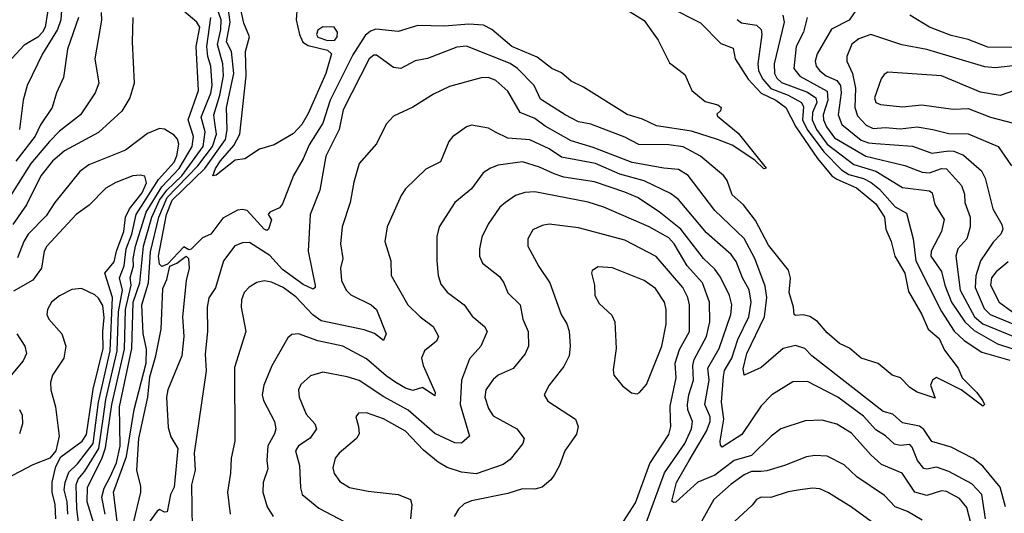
# Model space of a CAD drawing. Extents: x 1308313 to 1441400, y 959662 to 1036319.
# Tile 290 of 656: x 1347421 to 1351463, y 1012498 to 1014526. Entities that reach past the tile are written whole.
import ezdxf

# ---------------------------------------------------------------- set-up
doc = ezdxf.new("R2010")
doc.units = 0

msp = doc.modelspace()

# ---------------------------------------------------------------- linework, layer by layer
at = {"layer": '0CON10XD'}
for points in [[(1347409.6, 1015145), (1347437.9, 1015045), (1347432.6, 1014985), (1347462.9, 1014927.1), (1347496.8, 1014845), (1347516.9, 1014736.9), (1347553.1, 1014635), (1347553.6, 1014605), (1347535.2, 1014555), (1347525.6, 1014495), (1347515.2, 1014475), (1347495, 1014454), (1347439.3, 1014420.7), (1347357.6, 1014332.4)], [(1347598.7, 1014645), (1347589.4, 1014525), (1347575.7, 1014485), (1347515.2, 1014385), (1347452.2, 1014255), (1347435.3, 1014195), (1347420.2, 1014075)], [(1347725.9, 1012455.9), (1347698.4, 1012545), (1347699.9, 1012605), (1347758.5, 1012721.5), (1347773.3, 1012766.7), (1347799.4, 1012945), (1347851.8, 1013171.8), (1347855.4, 1013335.4), (1347878.4, 1013435), (1347874.7, 1013465), (1347887.7, 1013515), (1347886.9, 1013543.1), (1347896.1, 1013595), (1347940.6, 1013735), (1348005, 1013838.5), (1348075.8, 1013915), (1348128.7, 1014005), (1348135, 1014045.8), (1348111.9, 1014115), (1348154.6, 1014235), (1348145.9, 1014415), (1348160, 1014495), (1348148.2, 1014515), (1348049.1, 1014599.1)], [(1347822.7, 1012455), (1347805.4, 1012584.6), (1347859, 1012731), (1347891.5, 1012925), (1347939.6, 1013115), (1347941.9, 1013171.9), (1347927.2, 1013237.2), (1347922.4, 1013355), (1347949.4, 1013445), (1347958.5, 1013571.5), (1347992, 1013715), (1348026.7, 1013795), (1348152.5, 1013925), (1348212.8, 1014005), (1348228.8, 1014055), (1348222.1, 1014102.1), (1348218.2, 1014135), (1348242, 1014215), (1348257, 1014295), (1348254.6, 1014345), (1348233.5, 1014423.5), (1348246.8, 1014485), (1348247.5, 1014525), (1348225, 1014590.6)], [(1347754.8, 1014555), (1347756.2, 1014523.8), (1347729.3, 1014365), (1347745.4, 1014265), (1347730.3, 1014225), (1347670, 1014135), (1347585, 1014067.5), (1347543.5, 1014025), (1347466.6, 1013935), (1347384.6, 1013805.4)], [(1349909, 1014569), (1349985, 1014522.2), (1350042, 1014442), (1350088.3, 1014348.3), (1350150.7, 1014300.7), (1350180, 1014235), (1350235, 1014190), (1350286.4, 1014176.4), (1350300, 1014165), (1350298.3, 1014151.7), (1350283, 1014137), (1350285, 1014130), (1350369.8, 1014059.8), (1350485, 1013916), (1350475, 1013913.1), (1350438.3, 1013948.3), (1350345, 1014010.6), (1350285, 1014033.3), (1350178, 1014068), (1350035, 1014089.1), (1349977.7, 1014117.7), (1349915, 1014136.8), (1349735, 1014248.6), (1349685, 1014273.3), (1349645, 1014306.9), (1349605, 1014325.5), (1349545, 1014371.1), (1349441.8, 1014415), (1349359.7, 1014485), (1349325, 1014502.7), (1349265, 1014507), (1349165, 1014498.4), (1349055, 1014501.8), (1348975, 1014477.5), (1348883, 1014487), (1348861.3, 1014478.7), (1348839.8, 1014460.2), (1348788.8, 1014381.2), (1348695, 1014195.7), (1348665, 1014100.5), (1348608.6, 1014011.4), (1348585, 1013954.4), (1348544.8, 1013885.2), (1348500.2, 1013769.8), (1348486.8, 1013753.2), (1348447.5, 1013735), (1348441.2, 1013725), (1348454, 1013704), (1348442.9, 1013665), (1348435, 1013660.4), (1348425, 1013664.7), (1348355, 1013741.6), (1348335, 1013746.7), (1348315, 1013743.1), (1348255, 1013710.7), (1348205, 1013644.5), (1348170.9, 1013629.1), (1348125, 1013583.3), (1348115, 1013580), (1348095, 1013593.3), (1348028, 1013522), (1348005, 1013511.3), (1347995, 1013521.1), (1347991.2, 1013555), (1348024, 1013726), (1348047.3, 1013785), (1348180.6, 1013915), (1348266.3, 1014033.7), (1348273, 1014073), (1348270, 1014165), (1348299.7, 1014305), (1348290.2, 1014395), (1348269.9, 1014435), (1348284.3, 1014515), (1348275.4, 1014585)], [(1350085, 1014578.1), (1350215, 1014512.3), (1350298.5, 1014428.5), (1350349.2, 1014409.2), (1350358, 1014365), (1350411.7, 1014281.7), (1350465, 1014223.6), (1350525, 1014194.6), (1350566.1, 1014165), (1350606.3, 1014085), (1350695.9, 1013955.9), (1350755.2, 1013885), (1350775, 1013870.4), (1350855.8, 1013835), (1350935, 1013768.8), (1350971.3, 1013715), (1350976, 1013665), (1350998.1, 1013615), (1351013.8, 1013555), (1351053.8, 1013485), (1351069.8, 1013409.8), (1351124.6, 1013315), (1351149.5, 1013255), (1351195, 1013215.5), (1351217.8, 1013167.8), (1351273.3, 1013095), (1351289.4, 1013055), (1351349.5, 1012995), (1351375, 1012960.8), (1351380.8, 1012945), (1351375, 1012938), (1351285.3, 1013005.3), (1351185, 1013056.2), (1351167.5, 1013045), (1351160, 1013025), (1351178.3, 1012971.7), (1351105, 1012995.8), (1351074.4, 1013014.4), (1351036.7, 1013055), (1351002.5, 1013065), (1350945, 1013113.3), (1350875, 1013136), (1350827, 1013177), (1350786, 1013195), (1350735, 1013240), (1350696, 1013286), (1350665, 1013307.1), (1350636.9, 1013313.1), (1350605, 1013310), (1350600, 1013315), (1350597.1, 1013345), (1350579.1, 1013405), (1350584.6, 1013464.6), (1350576.2, 1013496.2), (1350495, 1013599.5), (1350441.1, 1013701.1), (1350391.8, 1013765), (1350345.7, 1013805.7), (1350325.4, 1013865), (1350311.1, 1013885), (1350215.4, 1013965), (1350145, 1014003), (1350085, 1014012.1), (1349962.6, 1014012.6), (1349905, 1014043.1), (1349765, 1014096.8), (1349715, 1014106.8), (1349659.5, 1014135), (1349559, 1014199), (1349532.9, 1014255), (1349464.2, 1014325), (1349435, 1014345.5), (1349255, 1014417.5), (1349215, 1014412.5), (1349095, 1014366.2), (1349045, 1014357.3), (1348985, 1014325.3), (1348955, 1014329.2), (1348885, 1014380.5), (1348875, 1014380.5), (1348855, 1014364.5), (1348749.4, 1014155), (1348731.9, 1014075), (1348678.2, 1013965), (1348652.7, 1013825), (1348613.3, 1013725), (1348604.7, 1013575), (1348634.3, 1013434.3), (1348634, 1013425), (1348625, 1013418.6), (1348585, 1013437.6), (1348499.9, 1013499.9), (1348447.2, 1013557.2), (1348365, 1013610.8), (1348335, 1013609.6), (1348303.6, 1013596.4), (1348258.2, 1013535), (1348225, 1013424), (1348197, 1013383), (1348191.2, 1013345), (1348191.6, 1013245), (1348182.2, 1013152.2), (1348186.7, 1013083.3), (1348137.7, 1012745), (1348141.4, 1012675), (1348126.3, 1012615), (1348128.4, 1012435)], [(1348560.2, 1014579.8), (1348555.6, 1014525.6), (1348569.6, 1014465), (1348583.4, 1014433.4), (1348605, 1014419.2), (1348685, 1014399.9), (1348701.2, 1014385), (1348677.5, 1014305), (1348605, 1014140.4), (1348578.9, 1014095), (1348545, 1014058.2), (1348465, 1014011.2), (1348405, 1013993.3), (1348345, 1013953.8), (1348305, 1013948.5), (1348227.5, 1013887.5), (1348213.8, 1013885), (1348225.4, 1013915), (1348245, 1013946.3), (1348300.6, 1014009.4), (1348324.7, 1014055), (1348350.9, 1014295), (1348347.4, 1014395), (1348364.3, 1014455), (1348341.1, 1014511.1), (1348327.3, 1014575)], [(1350865, 1014581.3), (1350826.2, 1014523.8), (1350753.7, 1014486.3), (1350694.8, 1014385.2), (1350686.2, 1014355), (1350690.5, 1014335), (1350705.3, 1014315), (1350732, 1014295), (1350775, 1014275.9), (1350790.3, 1014255), (1350792.8, 1014225), (1350780.3, 1014135), (1350795.1, 1014095.1), (1350875, 1014031.5), (1350905, 1014019.7), (1350935, 1014017.4), (1351086.3, 1014006.3), (1351165, 1013977.1), (1351235, 1013987.2), (1351255.7, 1013985), (1351295, 1013969.7), (1351368.7, 1013905), (1351384.3, 1013875), (1351415, 1013749.2), (1351452, 1013685), (1351456.8, 1013665), (1351448.5, 1013645), (1351417.5, 1013612.5), (1351364.8, 1013535), (1351346.2, 1013473.8), (1351343.4, 1013425), (1351379.9, 1013339.9), (1351405, 1013314.3), (1351680.8, 1013200.8)], [(1347885.4, 1014534.6), (1347882.9, 1014435), (1347890.8, 1014265), (1347873.6, 1014205), (1347840.4, 1014149.6), (1347745, 1014062.3), (1347605, 1013987.7), (1347556.2, 1013945), (1347507.1, 1013885), (1347449.5, 1013765), (1347393.2, 1013685)], [(1347662.7, 1014535), (1347616.8, 1014405), (1347601.5, 1014288.5), (1347572.5, 1014225), (1347554.8, 1014165.2)], [(1347771.2, 1012495), (1347757.6, 1012565), (1347768.2, 1012601.8), (1347791.9, 1012648.1), (1347818.4, 1012705), (1347833.6, 1012773.6), (1347830.1, 1012935), (1347881.6, 1013175), (1347887, 1013365), (1347914, 1013445), (1347929.6, 1013595), (1347963.3, 1013715), (1347994.9, 1013785), (1348025, 1013825.8), (1348085.9, 1013885), (1348173.7, 1014005), (1348182.1, 1014065), (1348165.4, 1014125), (1348185, 1014172.7), (1348205.8, 1014224.2), (1348210.4, 1014255), (1348206, 1014335), (1348193.6, 1014375), (1348189.3, 1014415), (1348205.1, 1014535)], [(1350366.4, 1014526.4), (1350383.3, 1014513.2), (1350445, 1014503.8), (1350465, 1014485.8), (1350467.1, 1014465), (1350451.2, 1014345), (1350454.3, 1014315), (1350471, 1014281), (1350505, 1014242.8), (1350575.2, 1014215), (1350630.6, 1014185), (1350637.8, 1014167.8), (1350633.9, 1014115), (1350653, 1014075), (1350722.3, 1013982.3), (1350795, 1013908.3), (1350825, 1013890.3), (1350885, 1013872.9), (1350916.6, 1013856.6), (1350950.2, 1013830.2), (1351015, 1013757.4), (1351061.3, 1013731.3), (1351089.2, 1013625), (1351098.9, 1013535), (1351205, 1013327.7), (1351256.4, 1013246.4), (1351298.2, 1013208.2), (1351370.6, 1013160.6), (1351485, 1013127.4)], [(1350553.8, 1014543.8), (1350559.6, 1014515), (1350517.4, 1014345), (1350518.9, 1014305), (1350529, 1014285), (1350548.3, 1014268.3), (1350655, 1014228), (1350689.4, 1014205), (1350692.6, 1014185), (1350675.3, 1014145), (1350674.5, 1014115), (1350691.4, 1014075), (1350736, 1014015), (1350845, 1013930.9), (1350935, 1013903.5), (1351045, 1013836.8), (1351155, 1013822.9), (1351166.9, 1013815), (1351177, 1013767), (1351215.8, 1013705), (1351204.8, 1013655), (1351162.4, 1013575), (1351161.7, 1013555), (1351205, 1013491.2), (1351218.8, 1013435), (1351246.3, 1013365), (1351300.3, 1013285), (1351339.2, 1013249.2), (1351434.1, 1013194.1), (1351565, 1013152)], [(1350653.7, 1014535), (1350637.8, 1014475), (1350608.5, 1014415), (1350599, 1014325), (1350623.8, 1014293.8), (1350735, 1014231.6), (1350738.9, 1014195), (1350719.8, 1014135), (1350720.1, 1014115), (1350732.5, 1014085), (1350765, 1014040.5), (1350894.9, 1013964.9), (1351055, 1013927.3), (1351125, 1013899.2), (1351155, 1013897.3), (1351205, 1013913.9), (1351225, 1013913.4), (1351286.8, 1013845), (1351298.8, 1013808.8), (1351301.1, 1013775), (1351322.9, 1013715), (1351322.9, 1013675), (1351309.5, 1013625), (1351271.8, 1013585), (1351263.2, 1013555), (1351281.8, 1013415), (1351339.9, 1013305), (1351375, 1013276.4), (1351635, 1013170.1)], [(1351538.6, 1014411.4), (1351395, 1014413.5), (1351315, 1014444.8), (1351245, 1014460.7), (1351155, 1014494.6), (1351075, 1014544.1)], [(1348685, 1014439.6), (1348715, 1014441.8), (1348724.6, 1014455), (1348725.9, 1014474.1), (1348711.9, 1014495), (1348665, 1014496.7), (1348645, 1014482.5), (1348639.2, 1014465), (1348645, 1014453.6), (1348685, 1014439.6)], [(1351535, 1014340.4), (1351425, 1014328.5), (1351382.6, 1014332.6), (1351145, 1014403.2), (1351041.8, 1014421.8), (1350915, 1014464.6), (1350865, 1014446.8), (1350836.4, 1014425), (1350816.8, 1014375), (1350816.2, 1014355), (1350839, 1014305), (1350851.8, 1014245), (1350849.1, 1014165), (1350860.3, 1014130.3), (1350895, 1014093), (1350925, 1014078.5), (1350975, 1014082.7), (1351035, 1014077.2), (1351105, 1014086), (1351169.2, 1014075), (1351235, 1014058), (1351315, 1014057.5), (1351437.1, 1014005), (1351492.9, 1013925)], [(1351545, 1014098.9), (1351565, 1014120), (1351590.7, 1014185), (1351590, 1014205), (1351575, 1014223.6), (1351545, 1014233.1), (1351505, 1014234.6), (1351445.9, 1014214.1), (1351365, 1014228.6), (1351205, 1014295.3), (1350985, 1014310), (1350969.4, 1014300.6), (1350957.6, 1014282.4), (1350930, 1014205), (1350935.9, 1014185.9), (1350955, 1014176.9), (1351045, 1014168), (1351124.7, 1014175.3), (1351252.1, 1014157.9), (1351315, 1014161.5), (1351406.2, 1014125), (1351495, 1014101.5), (1351545, 1014098.9)], [(1351467.9, 1012525), (1351445.8, 1012605.8), (1351375, 1012691.8), (1351335, 1012723.3), (1351245, 1012769.6), (1351165, 1012792.5), (1351131.9, 1012841.9), (1351115, 1012856.7), (1351045, 1012870), (1351005, 1012905.2), (1350965, 1012916.8), (1350673.1, 1013145), (1350644.5, 1013175), (1350605, 1013187.4), (1350555.6, 1013175), (1350465, 1013097.5), (1350395, 1013065.8), (1350391.4, 1013091.4), (1350406.2, 1013155), (1350478.6, 1013305), (1350487.7, 1013385), (1350480.7, 1013430.7), (1350439, 1013545), (1350395, 1013626.7), (1350275, 1013741.3), (1350165, 1013885.3), (1350125, 1013910.3), (1350065, 1013915.2), (1349935, 1013939.1), (1349775, 1014000.8), (1349685, 1014027.5), (1349578, 1014088), (1349535, 1014120), (1349475.5, 1014145), (1349425, 1014232.1), (1349375, 1014276.4), (1349345, 1014288.7), (1349315, 1014287.2), (1349185, 1014251.4), (1349119.9, 1014220.1), (1349035, 1014166.4), (1348955, 1014130), (1348925, 1014096.7), (1348885, 1014016.2), (1348814.7, 1013935.3), (1348792.1, 1013857.9), (1348777.7, 1013775), (1348744.6, 1013675), (1348737.7, 1013605), (1348746.8, 1013545), (1348737.8, 1013505), (1348742.4, 1013455), (1348761.3, 1013415), (1348780.9, 1013395)], [(1347554.8, 1014165.2), (1347506.8, 1014093.2), (1347485, 1014046.9), (1347405.1, 1013944.9)], [(1347675.9, 1012355), (1347656.1, 1012516.1), (1347653.2, 1012615), (1347661.2, 1012638.8), (1347688.5, 1012671.5), (1347745.3, 1012764.7), (1347763.2, 1012886.8), (1347775.1, 1012965), (1347821.6, 1013165), (1347826.2, 1013326.2), (1347842.5, 1013415), (1347830.6, 1013465), (1347849.6, 1013515), (1347858, 1013585), (1347881.6, 1013645), (1347898.8, 1013725), (1347991.2, 1013868.8), (1348055, 1013940.5), (1348066.3, 1013966.3), (1348073.8, 1014015), (1348068.4, 1014035), (1348055, 1014051.2), (1348015, 1014075.6), (1347995, 1014078.9), (1347945, 1014058.2), (1347855, 1013990), (1347705, 1013930), (1347667.6, 1013902.4), (1347565, 1013775.4), (1347529.8, 1013720.2), (1347456, 1013645), (1347438, 1013615), (1347412.2, 1013547.8)], [(1351385.2, 1012475), (1351370, 1012575), (1351328.9, 1012618.9), (1351235, 1012670), (1351185, 1012687), (1351145, 1012679.5), (1351132.8, 1012682.8), (1351106.5, 1012715), (1351085, 1012769.4), (1351075, 1012780.9), (1351035, 1012776.7), (1351012, 1012782), (1350975, 1012816.4), (1350935, 1012841.1), (1350885, 1012897.4), (1350778.9, 1012975), (1350655, 1013038.9), (1350595, 1013038.8), (1350508.9, 1012985), (1350465, 1012940), (1350385, 1012821.8), (1350305, 1012769.5), (1350297.5, 1012777.5), (1350295.8, 1012795), (1350310.8, 1012885), (1350301.8, 1012955), (1350310.5, 1013060.5), (1350313.7, 1013085), (1350343.7, 1013135), (1350368.4, 1013211.6), (1350414.1, 1013305), (1350424.1, 1013365), (1350415, 1013416.4), (1350387.6, 1013465), (1350361.8, 1013531.8), (1350341.1, 1013561.1), (1350239.8, 1013649.8), (1350125, 1013787.5), (1350092.3, 1013812.3), (1349984.3, 1013864.3), (1349885, 1013890.8), (1349785, 1013935.2), (1349645, 1013960.6), (1349594.5, 1013995.5), (1349515, 1014031.6), (1349425, 1014039.7), (1349374.2, 1014064.3), (1349345, 1014080), (1349275, 1014092.2), (1349255, 1014085.8), (1349197.5, 1014045), (1349182.2, 1014025), (1349148.5, 1013941.5), (1349087.8, 1013912.2), (1349005, 1013830.8), (1348987, 1013803), (1348930, 1013675), (1348920, 1013615), (1348944.4, 1013535), (1348945.7, 1013475), (1349014.5, 1013355), (1349064.8, 1013304.8), (1349117.8, 1013265), (1349140, 1013225), (1349132.2, 1013205), (1349082.2, 1013165), (1349070.4, 1013135), (1349076.9, 1013105), (1349125.9, 1012995), (1349125, 1012980.8), (1349075, 1013014.3), (1349035, 1013002.7), (1349005, 1013012.5), (1348965, 1013036), (1348925, 1013063), (1348845, 1013132.5), (1348747.5, 1013185), (1348645, 1013206.4), (1348565, 1013235.4), (1348537.5, 1013232.5), (1348521.4, 1013218.6), (1348455.8, 1013104.2), (1348423.1, 1013025), (1348416.4, 1012985), (1348421.9, 1012961.9), (1348466.8, 1012875), (1348471.8, 1012845), (1348467.3, 1012825), (1348440, 1012775), (1348435.3, 1012715), (1348439.5, 1012680.5), (1348420.3, 1012625), (1348419.4, 1012585), (1348436.6, 1012525), (1348461.5, 1012485)], [(1351370.4, 1012285), (1351308.4, 1012521.6), (1351279.3, 1012559.3), (1351225, 1012588.1), (1351205, 1012590), (1351145, 1012571.1), (1351095, 1012584.7), (1351043.4, 1012663.4), (1350958.6, 1012698.6), (1350915, 1012738), (1350835, 1012828), (1350775, 1012864), (1350715, 1012881.3), (1350645, 1012878.5), (1350545, 1012844.6), (1350505.6, 1012814.4), (1350425, 1012735.7), (1350353.8, 1012715), (1350275, 1012655.3), (1350205, 1012625.4), (1350115, 1012544.5), (1350105, 1012541.9), (1350097.7, 1012547.7), (1350117.7, 1012625), (1350169.1, 1012715), (1350240.8, 1012835), (1350255.4, 1012875), (1350255.2, 1012895), (1350233.8, 1012945), (1350251.4, 1013045), (1350246.2, 1013095), (1350292, 1013175), (1350339.6, 1013315), (1350344.3, 1013355), (1350335, 1013392.2), (1350298.2, 1013468.2), (1350275, 1013501.6), (1350227.4, 1013545), (1350135.1, 1013665.1), (1350046, 1013736), (1349956.9, 1013795), (1349905, 1013817.1), (1349780.1, 1013860.1), (1349655, 1013879), (1349615, 1013892.2), (1349555, 1013919.7), (1349485, 1013941.9), (1349385, 1013927.5), (1349353.6, 1013916.4), (1349323.5, 1013896.5), (1349275, 1013831.5), (1349206.7, 1013775), (1349142.5, 1013675), (1349133.6, 1013635), (1349132.9, 1013535), (1349138.2, 1013475), (1349149.1, 1013439.1), (1349176.1, 1013406.1), (1349245, 1013354.5), (1349278.3, 1013308.3), (1349328.6, 1013265), (1349339.4, 1013245), (1349314.5, 1013185), (1349266.9, 1013133.1), (1349234.6, 1013045), (1349228.9, 1012945), (1349267.5, 1012815), (1349234.3, 1012785.7), (1349207.4, 1012787.4), (1349125, 1012825.7), (1349015, 1012921.7), (1348916.3, 1012976.3), (1348815, 1013043.2), (1348765, 1013058.9), (1348665, 1013077.7), (1348615, 1013062.7), (1348575, 1013027.5), (1348565.5, 1013005), (1348568.2, 1012975), (1348597.3, 1012905), (1348633.1, 1012865), (1348639.6, 1012845), (1348613, 1012807), (1348565.6, 1012775), (1348552.9, 1012755), (1348569.5, 1012695), (1348573.2, 1012603.2), (1348580, 1012575), (1348649.4, 1012519.4), (1348755, 1012463.8)], [(1347619.2, 1012495), (1347616.2, 1012545), (1347603.8, 1012595), (1347607.5, 1012625), (1347622.9, 1012667.1), (1347658.3, 1012701.7), (1347722.5, 1012785), (1347744.4, 1012955), (1347791.8, 1013165), (1347802, 1013385), (1347770.4, 1013485), (1347809, 1013531), (1347818.2, 1013575), (1347848.1, 1013655), (1347854.7, 1013715), (1347871.7, 1013748.3), (1347924.1, 1013815), (1347941.5, 1013855), (1347935, 1013883.1), (1347915, 1013887.5), (1347885, 1013884.7), (1347815, 1013857.6), (1347775, 1013834), (1347705.6, 1013764.4), (1347652.9, 1013725), (1347532.7, 1013595), (1347521.2, 1013575), (1347511.1, 1013505), (1347475, 1013455.4), (1347395, 1013410.7)], [(1349991.7, 1012455), (1350068.5, 1012665), (1350151, 1012785), (1350178.9, 1012845), (1350182.7, 1012875), (1350163.7, 1012923.7), (1350162.5, 1012945), (1350167.2, 1012985), (1350187, 1013045), (1350184.5, 1013105), (1350189.8, 1013130.2), (1350240, 1013225), (1350253.3, 1013285), (1350252.7, 1013365), (1350224.3, 1013444.3), (1350160.9, 1013515), (1350108, 1013605), (1350085, 1013630), (1350005, 1013675.2), (1349819.4, 1013755), (1349755, 1013776.7), (1349535, 1013819.2), (1349494.8, 1013815.2), (1349456.8, 1013803.2), (1349415, 1013774.6), (1349392.1, 1013755), (1349344.7, 1013685.3), (1349318, 1013632), (1349308.2, 1013585), (1349309.1, 1013555), (1349321.1, 1013525), (1349391.1, 1013471.1), (1349408.5, 1013445), (1349424.1, 1013404.1), (1349474.7, 1013354.7), (1349486.9, 1013295), (1349508.8, 1013245), (1349509.1, 1013185), (1349496.5, 1013153.5), (1349447, 1013093), (1349385.6, 1013065), (1349365, 1013047.3), (1349334.6, 1013005), (1349329.7, 1012975), (1349345, 1012928.6), (1349365, 1012898.5), (1349461.5, 1012845), (1349492.2, 1012805), (1349486.7, 1012785), (1349435, 1012718.5), (1349405, 1012698.9), (1349295, 1012660.7), (1349235, 1012666.7), (1349176, 1012686), (1349138.8, 1012708.8), (1349078, 1012758), (1349005, 1012835.3), (1348915, 1012885.7), (1348845, 1012911.2), (1348811.1, 1012908.9), (1348800.8, 1012895), (1348811.8, 1012855), (1348814.5, 1012825), (1348804, 1012806), (1348731.8, 1012745), (1348716.2, 1012725), (1348706.4, 1012685), (1348712.1, 1012662.1), (1348735, 1012628.5), (1348775, 1012603.9), (1348851.2, 1012588.8), (1348975, 1012575.4), (1349025.4, 1012555.4), (1349030.5, 1012535), (1349025.4, 1012475)], [(1349899.2, 1012465), (1349949.2, 1012540.8), (1350007.2, 1012702.8), (1350085, 1012821.9), (1350093.7, 1012855), (1350093, 1012883), (1350091.1, 1012938.9), (1350116.2, 1013055), (1350111.8, 1013115), (1350129.2, 1013170.8), (1350170.4, 1013245), (1350170.6, 1013355), (1350163.3, 1013385), (1350142.7, 1013425), (1350033.4, 1013553.4), (1349905, 1013619.7), (1349715, 1013671.3), (1349594, 1013686), (1349565, 1013680.9), (1349527.1, 1013662.9), (1349506.7, 1013625), (1349506.7, 1013595), (1349551.5, 1013511.5), (1349597.5, 1013445), (1349643.8, 1013315), (1349667.1, 1013277.1), (1349676.2, 1013246.2), (1349680.8, 1013185), (1349676.2, 1013145), (1349655, 1013101.4), (1349594.5, 1013025), (1349574.2, 1012984.2), (1349588.9, 1012958.9), (1349701.9, 1012885), (1349713.5, 1012855), (1349706.7, 1012823.3), (1349658.5, 1012755), (1349637.5, 1012695), (1349615.6, 1012655), (1349601.4, 1012635), (1349565.8, 1012605), (1349535, 1012597.7), (1349485, 1012598), (1349425, 1012579.2), (1349275, 1012549.2), (1349245, 1012536.5), (1349221.9, 1012515), (1349204.5, 1012485)], [(1347889.4, 1012465), (1347918.5, 1012585), (1347918.9, 1012608.9), (1347902.5, 1012675), (1347910.4, 1012805), (1347946.6, 1012975), (1347955, 1013058.5), (1347980.3, 1013145), (1348001.3, 1013255), (1348008.4, 1013421.6), (1348025, 1013458.9), (1348037.2, 1013512.8), (1348066.7, 1013525), (1348105, 1013553.8), (1348114.3, 1013544.3), (1348116.3, 1013505), (1348104.9, 1013455), (1348089.8, 1013305), (1348094.1, 1013224.1), (1348086.7, 1013145), (1348029.1, 1013005), (1348024.3, 1012975.7), (1348030.9, 1012850.9), (1348042, 1012812), (1348069.6, 1012765), (1348055.3, 1012605), (1348040, 1012575), (1348026.2, 1012503.8), (1348015, 1012502.5), (1347995, 1012513.3), (1347985, 1012506.7), (1347935, 1012437.5)], [(1349955, 1012988.8), (1349965, 1012993.8), (1349993.4, 1013026.6), (1350057, 1013185), (1350075.3, 1013275.3), (1350075.3, 1013335), (1350067.8, 1013365), (1350031.3, 1013421.3), (1349985, 1013454.1), (1349855, 1013506), (1349795, 1013510), (1349771.2, 1013495), (1349767.5, 1013485), (1349781.1, 1013435), (1349782.2, 1013392.2), (1349799.8, 1013359.8), (1349851.9, 1013311.9), (1349864.4, 1013285), (1349869.5, 1013175), (1349857.3, 1013087.3), (1349860, 1013065), (1349895, 1013021.2), (1349932.7, 1012992.7), (1349955, 1012988.8)], [(1351479.1, 1013530.9), (1351429.7, 1013490.3), (1351410.8, 1013465), (1351405.9, 1013435), (1351441.6, 1013365), (1351497.1, 1013325)], [(1347569.5, 1012475), (1347567, 1012535), (1347553.8, 1012585), (1347553.7, 1012626.3), (1347569.5, 1012690.5), (1347590.5, 1012729.5), (1347676.9, 1012795), (1347695, 1012822.3), (1347722.5, 1013007.5), (1347763.9, 1013175), (1347761.8, 1013245), (1347767.5, 1013302.5), (1347761.6, 1013351.6), (1347745, 1013381.3), (1347730, 1013395), (1347675, 1013422.2), (1347635, 1013417.8), (1347585, 1013390.9), (1347551.5, 1013365), (1347534.5, 1013335), (1347532.5, 1013315), (1347540.5, 1013295), (1347593.5, 1013235), (1347610, 1013185), (1347601.8, 1013135), (1347556.2, 1013065), (1347547.1, 1013035), (1347548.5, 1013005), (1347567.5, 1012935), (1347582.5, 1012815), (1347570, 1012755), (1347545.4, 1012724.6), (1347475, 1012697.7), (1347365, 1012639.6)], [(1348780.9, 1013395), (1348863.1, 1013355), (1348886.2, 1013335), (1348925.9, 1013235), (1348915, 1013208), (1348877.2, 1013237.2), (1348835, 1013252.2), (1348659.1, 1013289.1), (1348623.7, 1013313.7), (1348555, 1013387.4), (1348503.1, 1013425), (1348455, 1013447.3), (1348425, 1013452.9), (1348395, 1013446.4), (1348363, 1013427), (1348342.7, 1013405), (1348330.9, 1013375), (1348329.6, 1013345), (1348349.6, 1013245), (1348302.4, 1013097.6), (1348304.5, 1012795), (1348289.2, 1012725), (1348286.8, 1012663.2), (1348274.6, 1012584.6), (1348284.7, 1012494.7)], [(1347409.1, 1013235), (1347441.5, 1013185), (1347448.5, 1013155), (1347435.4, 1013125), (1347386.2, 1013065)], [(1347420, 1012925), (1347430.7, 1012900.7), (1347432, 1012865), (1347419.6, 1012825)], [(1351125, 1012470.2), (1351065, 1012505.7), (1351014.8, 1012524.8), (1350971.1, 1012571.1), (1350857.8, 1012647.8), (1350805, 1012697.1), (1350735, 1012732.5), (1350685.4, 1012735.4), (1350650.5, 1012730.5), (1350560, 1012695), (1350488, 1012672), (1350465, 1012670.2), (1350425, 1012669.5), (1350394.3, 1012655.7), (1350341.7, 1012618.3), (1350270.8, 1012555), (1350220, 1012465)], [(1350961, 1012431), (1350835, 1012522.7), (1350741.7, 1012581.7), (1350705, 1012598), (1350675, 1012601.2), (1350625.3, 1012594.7), (1350575, 1012586.4), (1350505, 1012563.1), (1350465, 1012563.8), (1350445.3, 1012554.7), (1350428.1, 1012531.9), (1350354.5, 1012465)]]:
    msp.add_lwpolyline(points, dxfattribs=at)

doc.saveas('drawing.dxf')
